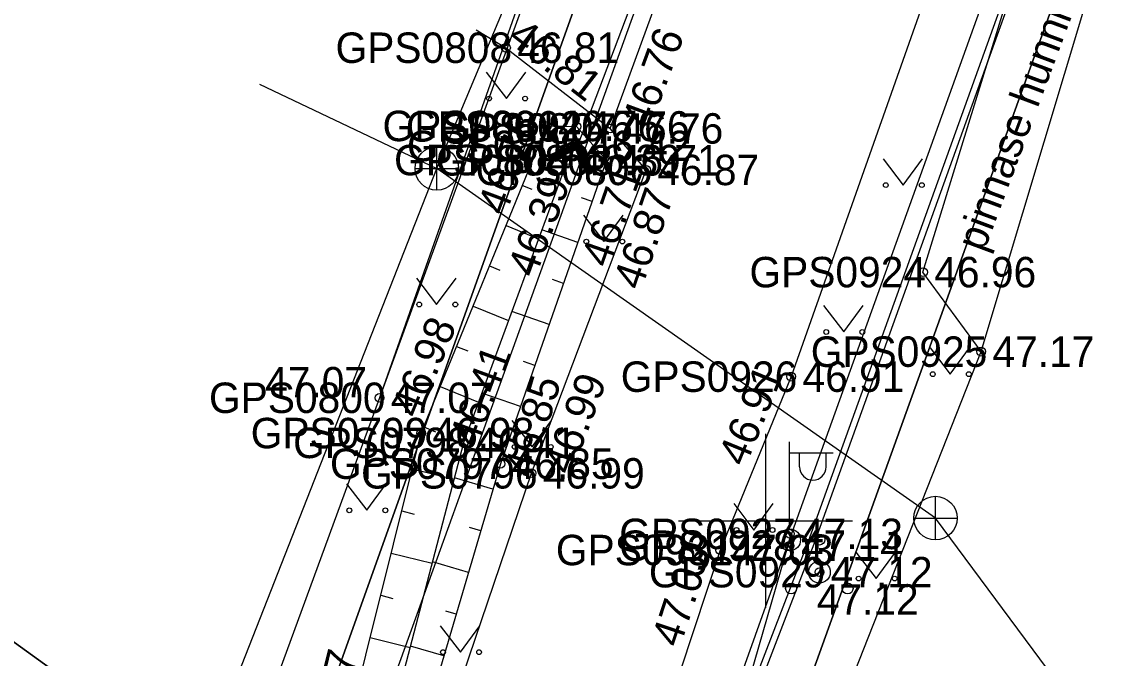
# Model space of a CAD drawing. Extents: x 551623 to 559850, y 6561220 to 6567135.
# Drawn here: x 557032.9 to 557058.11, y 6565396.84 to 6565411.48 of the extents above; entities that cross this region are included whole.
import ezdxf

# ---------------------------------------------------------------- set-up
doc = ezdxf.new("R2010")
doc.units = 0
for name, color, linetype in [('AED', 7, 'Continuous'), ('HALJASTUS', 7, 'Continuous'), ('KKAEV', 7, 'Continuous'), ('KORGUS-EH2000', 7, 'Continuous'), ('KPOHULIIN', 7, 'Continuous'), ('KTRASS', 7, 'Continuous'), ('MOOTKORG-EH2000', 7, 'Continuous'), ('MOOTMPUNKT', 7, 'Continuous'), ('MOOTNR', 7, 'Continuous'), ('MOOTPIIR', 7, 'Continuous'), ('MPKAABEL', 7, 'Continuous'), ('MPOHULIIN', 7, 'Continuous'), ('PIIR', 7, 'Continuous'), ('POST', 7, 'Continuous'), ('PUU', 7, 'Continuous'), ('RELJEEF', 7, 'Continuous'), ('TEE', 7, 'Continuous'), ('TRUUP', 7, 'Continuous'), ('VORK', 7, 'Continuous'), ('VTRASS', 7, 'Continuous')]:
    doc.layers.add(name, color=color, linetype=linetype)

msp = doc.modelspace()

# ---------------------------------------------------------------- linework, layer by layer
at = {"layer": 'AED'}
msp.add_lwpolyline([(557044.623, 6565412.437), (557041.121, 6565402.831), (557037.738, 6565393.584), (557037.46, 6565393.829)], dxfattribs=at)
at = {"layer": 'HALJASTUS'}
for p, q in [((557043.579, 6565410.32), (557044.042, 6565409.713)), ((557044.042, 6565409.713), (557044.488, 6565410.32)), ((557052.702, 6565408.33), (557053.165, 6565407.723)), ((557053.165, 6565407.723), (557053.611, 6565408.33)), ((557045.816, 6565407.029), (557046.28, 6565406.423)), ((557046.28, 6565406.423), (557046.725, 6565407.029)), ((557041.974, 6565405.584), (557042.437, 6565404.977)), ((557042.437, 6565404.977), (557042.883, 6565405.584)), ((557051.332, 6565404.951), (557051.796, 6565404.344)), ((557051.796, 6565404.344), (557052.241, 6565404.951)), ((557053.783, 6565403.981), (557054.246, 6565403.374)), ((557054.246, 6565403.374), (557054.692, 6565403.981)), ((557044.169, 6565402.309), (557044.632, 6565401.702)), ((557044.632, 6565401.702), (557045.078, 6565402.309)), ((557040.366, 6565400.85), (557040.829, 6565400.243)), ((557040.829, 6565400.243), (557041.275, 6565400.85)), ((557049.268, 6565400.397), (557049.732, 6565399.79)), ((557049.732, 6565399.79), (557050.177, 6565400.397)), ((557052.078, 6565399.281), (557052.542, 6565398.674)), ((557052.542, 6565398.674), (557052.987, 6565399.281)), ((557042.521, 6565397.588), (557042.984, 6565396.981)), ((557042.984, 6565396.981), (557043.43, 6565397.588))]:
    msp.add_line(p, q, dxfattribs=at)
msp.add_lwpolyline([(557054.958, 6565403.892), (557053.62, 6565405.721), (557055.703, 6565412.481), (557057.368, 6565411.903)], dxfattribs=at)
for centre in [(557043.641, 6565409.713), (557044.47, 6565409.713), (557052.764, 6565407.723), (557053.593, 6565407.723), (557045.879, 6565406.423), (557046.707, 6565406.423), (557042.036, 6565404.977), (557042.865, 6565404.977), (557051.395, 6565404.344), (557052.224, 6565404.344), (557053.845, 6565403.374), (557054.674, 6565403.374), (557044.231, 6565401.702), (557045.06, 6565401.702), (557040.428, 6565400.243), (557041.257, 6565400.243), (557049.331, 6565399.79), (557050.16, 6565399.79), (557052.141, 6565398.674), (557052.969, 6565398.674), (557042.583, 6565396.981), (557043.412, 6565396.981)]:
    msp.add_circle(centre, 0.055, dxfattribs=at)
at = {"layer": 'KKAEV'}
for p, q in [((557042.439, 6565407.603), (557042.439, 6565408.603)), ((557041.939, 6565408.103), (557042.939, 6565408.103)), ((557053.906, 6565399.565), (557053.906, 6565400.565)), ((557053.406, 6565400.065), (557054.406, 6565400.065))]:
    msp.add_line(p, q, dxfattribs=at)
for centre in [(557042.439, 6565408.103), (557053.906, 6565400.065)]:
    msp.add_circle(centre, 0.5, dxfattribs=at)
at = {"layer": 'KORGUS-EH2000'}
for centre in [(557044.031, 6565410.882), (557044.972, 6565409.083), (557046.425, 6565409.026), (557045.447, 6565408.299), (557046.341, 6565408.292), (557047.251, 6565408.071), (557054.958, 6565403.892), (557050.59, 6565403.317), (557041.121, 6565402.831), (557042.081, 6565402.02), (557043.056, 6565401.794), (557043.903, 6565401.315), (557044.619, 6565401.094), (557048.958, 6565399.33), (557051.237, 6565398.82)]:
    msp.add_circle(centre, 0.1, dxfattribs=at)
at = {"layer": 'KPOHULIIN'}
msp.add_lwpolyline([(557033.153, 6565351.076), (557050.554, 6565399.565), (557067.065, 6565445.505), (557084.207, 6565493.616), (557103.697, 6565548.895), (557103.697, 6565548.895), (557136.898, 6565642.401), (557153.703, 6565689.258)], dxfattribs=at)
at = {"layer": 'KTRASS'}
for points in [[(557026.803, 6565375.144), (557032.863, 6565383.722), (557042.439, 6565408.103), (557054.708, 6565437.366), (557065.159, 6565467.183), (557074.882, 6565496.793), (557085.218, 6565523.93), (557095.541, 6565553.264), (557105.806, 6565584.058), (557113.235, 6565607.969), (557122.948, 6565634.671), (557136.565, 6565667.041), (557148.593, 6565662.181)], [(557038.362, 6565410.04), (557042.439, 6565408.103)], [(557053.906, 6565400.065), (557042.439, 6565408.103)], [(557057.691, 6565394.957), (557053.906, 6565400.065)]]:
    msp.add_lwpolyline(points, dxfattribs=at)
at = {"layer": 'MOOTMPUNKT'}
for centre in [(557044.031, 6565410.882), (557044.972, 6565409.083), (557045.649, 6565409.072), (557046.425, 6565409.026), (557045.673, 6565408.624), (557045.447, 6565408.299), (557046.341, 6565408.292), (557047.251, 6565408.071), (557053.62, 6565405.721), (557054.958, 6565403.892), (557050.59, 6565403.317), (557041.121, 6565402.831), (557042.081, 6565402.02), (557043.056, 6565401.794), (557043.903, 6565401.315), (557044.619, 6565401.094), (557050.556, 6565399.701), (557048.958, 6565399.33), (557050.553, 6565399.429), (557051.237, 6565398.82)]:
    msp.add_circle(centre, 0.1, dxfattribs=at)
at = {"layer": 'MOOTPIIR'}
for points in [[(557043.61, 6565374.404), (557048.326, 6565387.095), (557054.958, 6565403.892), (557057.368, 6565411.903), (557059.124, 6565415.827), (557061.076, 6565421.817), (557066.752, 6565436.836), (557070.253, 6565448.143), (557075.528, 6565462.304), (557079.528, 6565474.038), (557080.455, 6565474.425), (557081.9, 6565473.857), (557083.68, 6565476.148), (557106.788, 6565458.587)], [(557055.674, 6565441.463), (557049.377, 6565425.485), (557046.583, 6565418.311), (557041.121, 6565402.831), (557037.738, 6565393.584), (557037.184, 6565391.063), (557035.648, 6565385.632), (557034.718, 6565383.704), (557029.506, 6565367.036)]]:
    msp.add_lwpolyline(points, dxfattribs=at)
at = {"layer": 'MPKAABEL'}
for points in [[(557041.614, 6565511.821), (557041.772, 6565511.886), (557042.818, 6565510.774), (557053.673, 6565501.545), (557060.475, 6565496.622), (557065.356, 6565493.311), (557071.711, 6565488.112), (557074.069, 6565485.535), (557079.835, 6565481.051), (557079.514, 6565479.177), (557067.572, 6565445.561), (557061.597, 6565429.033), (557050.98, 6565399.528), (557047.292, 6565389.968), (557045.893, 6565390.234), (557040.648, 6565392.251), (557039.149, 6565392.602)], [(557042.389, 6565375.131), (557047.328, 6565389.645), (557051.121, 6565399.476), (557061.738, 6565428.982), (557067.713, 6565445.51), (557079.656, 6565479.128), (557081.243, 6565479.739), (557093.369, 6565470.498), (557109.825, 6565457.596), (557112.764, 6565455.196), (557115.632, 6565452.599), (557121.691, 6565447.648), (557127.024, 6565443.31), (557128.298, 6565442.623), (557128.368, 6565442.376)]]:
    msp.add_lwpolyline(points, dxfattribs=at)
at = {"layer": 'MPOHULIIN'}
msp.add_lwpolyline([(557050.554, 6565399.565), (557067.065, 6565445.505), (557084.207, 6565493.616), (557103.697, 6565548.895), (557120.292, 6565595.621), (557120.292, 6565595.621), (557153.703, 6565689.258)], dxfattribs=at)
at = {"layer": 'PIIR'}
msp.add_lwpolyline([(557029.66, 6565367.15), (557038.82, 6565392.8), (557050.42, 6565425.29), (557071.98, 6565485.55), (557080.53, 6565479.22), (557059.31, 6565419.38), (557040.94, 6565368.35)], dxfattribs=at)
for points in [[(556988.06, 6565483.55), (557014.96, 6565458.42), (557050.42, 6565425.29), (557038.82, 6565392.8), (556973.69, 6565439.84)], [(556973.69, 6565439.84), (557038.82, 6565392.8), (557029.66, 6565367.15), (557023.11, 6565362.17), (557002.72, 6565358.37), (556964.1, 6565410.67)], [(557040.94, 6565368.35), (557059.31, 6565419.38), (557080.13, 6565401.49), (557099.01, 6565376.8), (557100.49, 6565372.98), (557059.82, 6565354.66), (557054.74, 6565358.24), (557046.62, 6565361.84), (557042.34, 6565364.29)]]:
    msp.add_lwpolyline(points, close=True, dxfattribs=at)
at = {"layer": 'POST'}
for p, q in [((557050.554, 6565399.815), (557050.554, 6565401.815)), ((557050.554, 6565401.565), (557051.554, 6565401.565)), ((557050.781, 6565401.245), (557050.781, 6565401.565)), ((557051.394, 6565401.245), (557051.394, 6565401.565)), ((557050.554, 6565399.565), (557050.554, 6565399.565))]:
    msp.add_line(p, q, dxfattribs=at)
msp.add_lwpolyline([(557050.554, 6565399.565), (557049.422, 6565395.659)], dxfattribs=at)
msp.add_circle((557050.554, 6565399.565), 0.25, dxfattribs=at)
msp.add_arc((557051.087, 6565401.245), 0.306, 180, 0, dxfattribs=at)
at = {"layer": 'PUU'}
for centre, radius in [((557051.237, 6565399.57), 0.125), ((557051.237, 6565398.82), 0.25), ((557050.587, 6565398.445), 0.125), ((557051.887, 6565398.445), 0.125)]:
    msp.add_circle(centre, radius, dxfattribs=at)
at = {"layer": 'RELJEEF'}
for p, q in [((557046.209, 6565408.441), (557045.447, 6565408.299)), ((557044.412, 6565407.715), (557044.625, 6565407.627)), ((557046.012, 6565407.348), (557045.768, 6565407.433)), ((557044.033, 6565406.79), (557044.779, 6565406.484)), ((557045.682, 6565406.404), (557044.856, 6565406.693)), ((557043.654, 6565405.864), (557043.888, 6565405.768)), ((557045.352, 6565405.46), (557045.1, 6565405.548)), ((557043.275, 6565404.939), (557044.089, 6565404.606)), ((557045.022, 6565404.516), (557044.166, 6565404.815)), ((557042.896, 6565404.013), (557043.151, 6565403.909)), ((557044.692, 6565403.572), (557044.431, 6565403.663)), ((557042.518, 6565403.088), (557043.398, 6565402.727)), ((557044.362, 6565402.628), (557043.476, 6565402.938)), ((557042.139, 6565402.162), (557042.413, 6565402.05)), ((557044.032, 6565401.684), (557043.762, 6565401.778)), ((557041.876, 6565401.199), (557042.837, 6565400.959)), ((557043.731, 6565400.731), (557042.846, 6565400.991)), ((557041.634, 6565400.228), (557041.919, 6565400.157)), ((557043.449, 6565399.771), (557043.192, 6565399.847)), ((557041.392, 6565399.258), (557042.332, 6565399.024)), ((557043.167, 6565398.812), (557042.34, 6565399.055)), ((557041.15, 6565398.288), (557041.429, 6565398.218)), ((557042.884, 6565397.853), (557042.645, 6565397.923)), ((557040.908, 6565397.318), (557041.826, 6565397.089)), ((557042.602, 6565396.893), (557041.834, 6565397.119))]:
    msp.add_line(p, q, dxfattribs=at)
for points in [[(557046.341, 6565408.292), (557043.903, 6565401.315), (557041.728, 6565393.923), (557040.826, 6565393.702), (557040.171, 6565394.362), (557042.081, 6565402.02), (557044.972, 6565409.083), (557045.649, 6565409.072), (557046.341, 6565408.292)], [(557045.447, 6565408.299), (557043.056, 6565401.794), (557041.125, 6565394.406)]]:
    msp.add_lwpolyline(points, dxfattribs=at)
at = {"layer": 'TEE'}
for points in [[(557037.039, 6565379.596), (557038.407, 6565383.621), (557037.783, 6565384.859), (557039.085, 6565388.93), (557040.187, 6565388.87), (557041.118, 6565390.14), (557042.169, 6565393.888), (557044.619, 6565401.094), (557047.251, 6565408.071), (557046.425, 6565409.026), (557049.36, 6565417.056), (557050.523, 6565417.028), (557053.381, 6565424.414), (557059.245, 6565440.391), (557062.786, 6565450.201), (557067.916, 6565464.787), (557072.487, 6565478.006), (557075.324, 6565486.609)], [(557062.679, 6565438.274), (557057.567, 6565423.262), (557057.245, 6565420.116), (557057.701, 6565417.582), (557056.589, 6565414.696), (557055.14, 6565416.218), (557050.59, 6565403.317), (557048.958, 6565399.33), (557045.276, 6565388.196), (557040.597, 6565375.018)], [(557043.346, 6565411.297), (557044.031, 6565410.882), (557046.425, 6565409.026)]]:
    msp.add_lwpolyline(points, dxfattribs=at)
at = {"layer": 'TRUUP'}
for p, q in [((557045.709, 6565408.718), (557044.999, 6565408.399)), ((557045.649, 6565408.506), (557045.657, 6565408.695)), ((557045.671, 6565408.455), (557045.683, 6565408.706)), ((557045.694, 6565408.404), (557045.708, 6565408.718)), ((557046.028, 6565408.009), (557045.709, 6565408.718)), ((557045.673, 6565408.624), (557045.029, 6565408.334)), ((557045.638, 6565408.53), (557045.058, 6565408.269)), ((557045.088, 6565408.283), (557045.095, 6565408.442)), ((557045.114, 6565408.294), (557045.121, 6565408.454)), ((557045.139, 6565408.306), (557045.146, 6565408.465)), ((557045.165, 6565408.317), (557045.172, 6565408.477)), ((557045.19, 6565408.329), (557045.197, 6565408.488)), ((557045.216, 6565408.34), (557045.223, 6565408.5)), ((557045.242, 6565408.352), (557045.249, 6565408.511)), ((557045.267, 6565408.363), (557045.274, 6565408.523)), ((557045.293, 6565408.375), (557045.3, 6565408.534)), ((557045.318, 6565408.386), (557045.325, 6565408.546)), ((557045.344, 6565408.398), (557045.351, 6565408.557)), ((557045.369, 6565408.409), (557045.376, 6565408.569)), ((557045.395, 6565408.421), (557045.402, 6565408.58)), ((557045.42, 6565408.432), (557045.427, 6565408.592)), ((557045.446, 6565408.444), (557045.453, 6565408.603)), ((557045.471, 6565408.455), (557045.478, 6565408.615)), ((557045.497, 6565408.467), (557045.504, 6565408.626)), ((557045.522, 6565408.478), (557045.529, 6565408.637)), ((557045.548, 6565408.49), (557045.555, 6565408.649)), ((557045.573, 6565408.501), (557045.58, 6565408.66)), ((557045.599, 6565408.513), (557045.606, 6565408.672)), ((557045.624, 6565408.524), (557045.631, 6565408.683)), ((557045.899, 6565407.95), (557045.638, 6565408.53)), ((557045.963, 6565407.979), (557045.673, 6565408.624)), ((557045.717, 6565408.354), (557045.731, 6565408.67)), ((557045.74, 6565408.303), (557045.754, 6565408.619)), ((557045.763, 6565408.252), (557045.777, 6565408.568)), ((557045.785, 6565408.202), (557045.799, 6565408.518)), ((557045.808, 6565408.151), (557045.822, 6565408.467)), ((557045.058, 6565408.269), (557044.999, 6565408.399)), ((557045.017, 6565408.36), (557045.019, 6565408.408)), ((557045.039, 6565408.31), (557045.044, 6565408.419)), ((557045.063, 6565408.271), (557045.07, 6565408.431)), ((557045.831, 6565408.1), (557045.845, 6565408.416)), ((557045.854, 6565408.05), (557045.868, 6565408.366)), ((557045.877, 6565407.999), (557045.891, 6565408.315)), ((557045.899, 6565407.951), (557045.913, 6565408.264)), ((557045.925, 6565407.962), (557045.936, 6565408.214)), ((557045.899, 6565407.95), (557046.028, 6565408.009)), ((557045.951, 6565407.974), (557045.959, 6565408.163)), ((557045.976, 6565407.985), (557045.982, 6565408.112)), ((557046.002, 6565407.996), (557046.004, 6565408.062))]:
    msp.add_line(p, q, dxfattribs=at)
msp.add_lwpolyline([(557049.196, 6565417.907), (557045.673, 6565408.624)], dxfattribs=at)
at = {"layer": 'VORK'}
for p, q in [((557050, 6565402), (557050, 6565398)), ((557048, 6565400), (557052, 6565400))]:
    msp.add_line(p, q, dxfattribs=at)
at = {"layer": 'VTRASS'}
msp.add_lwpolyline([(557145.322, 6565689.495), (557134.032, 6565659.135), (557130.382, 6565646.475), (557120.112, 6565618.925), (557118.572, 6565614.685), (557109.512, 6565589.115), (557108.482, 6565586.205), (557104.61, 6565573.91), (557101.828, 6565566.771), (557100.892, 6565564.715), (557100.207, 6565563.094), (557095.302, 6565548.745), (557082.162, 6565511.115), (557077.662, 6565498.385), (557074.832, 6565487.185), (557073.992, 6565486.035), (557070.902, 6565479.045), (557049.552, 6565418.835), (557036.81, 6565383.508), (557036.652, 6565383.055), (557029.612, 6565366.205)], dxfattribs=at)

# ---------------------------------------------------------------- texts
at = {"layer": 'HALJASTUS'}
msp.add_text('pinnase hunnik', height=0.7, rotation=69.5967, dxfattribs=at).set_placement((557055.02, 6565406.157))
at = {"layer": 'KORGUS-EH2000'}
for s, rotation, p in [(' 46.81', 322.1993, (557043.823, 6565411.208)), (' 46.76', 69.9168, (557047.246, 6565408.725)), (' 46.76', 69.4045, (557043.919, 6565406.748)), (' 46.71', 70.7367, (557046.315, 6565405.549)), (' 46.39', 69.8166, (557044.615, 6565405.32)), (' 46.87', 70.9506, (557047.054, 6565405.034)), (' 46.98', 67.7416, (557041.919, 6565402.087)), (' 46.41', 69.8166, (557043.272, 6565401.424)), (' 46.91', 67.744, (557049.438, 6565400.979)), (' 46.85', 73.6023, (557044.571, 6565400.712)), (' 46.99', 69.33, (557045.438, 6565400.785)), (' 47.03', 71.6981, (557047.946, 6565396.815)), (' 47.07', 76, (557040.002, 6565394.404))]:
    msp.add_text(s, height=0.7, rotation=rotation, dxfattribs=at).set_placement(p)
for s, p in [(' 47.17', (557054.958, 6565403.542)), (' 47.07', (557038.233, 6565402.839)), (' 47.12', (557050.917, 6565397.843))]:
    msp.add_text(s, height=0.7, dxfattribs=at).set_placement(p)
at = {"layer": 'MOOTKORG-EH2000'}
for s, p in [(' 46.81', (557044.031, 6565410.532)), (' 46.76', (557044.972, 6565408.733)), (' 46.76', (557045.649, 6565408.722)), (' 46.76', (557046.425, 6565408.676)), (' 46.42', (557045.673, 6565408.274)), (' 46.39', (557045.447, 6565407.949)), (' 46.71', (557046.341, 6565407.942)), (' 46.87', (557047.251, 6565407.721)), (' 46.96', (557053.62, 6565405.371)), (' 47.17', (557054.958, 6565403.542)), (' 46.91', (557050.59, 6565402.967)), (' 47.07', (557041.121, 6565402.481)), (' 46.98', (557042.081, 6565401.67)), (' 46.41', (557043.056, 6565401.444)), (' 46.85', (557043.903, 6565400.965)), (' 46.99', (557044.619, 6565400.744)), (' 47.13', (557050.556, 6565399.351)), (' 47.03', (557048.958, 6565398.98)), (' 47.14', (557050.553, 6565399.079)), (' 47.12', (557051.237, 6565398.47))]:
    msp.add_text(s, height=0.7, dxfattribs=at).set_placement(p)
at = {"layer": 'MOOTNR'}
for s, p in [('GPS0808 ', (557040.112, 6565410.532)), ('GPS0801 ', (557041.192, 6565408.733)), ('GPS0802 ', (557041.73, 6565408.722)), ('GPS0807 ', (557042.505, 6565408.676)), ('GPS0805 ', (557041.754, 6565408.274)), ('GPS0804 ', (557041.457, 6565407.949)), ('GPS0803 ', (557042.422, 6565407.942)), ('GPS0806 ', (557043.332, 6565407.721)), ('GPS0924 ', (557049.63, 6565405.371)), ('GPS0925 ', (557051.039, 6565403.542)), ('GPS0926 ', (557046.67, 6565402.967)), ('GPS0800 ', (557037.202, 6565402.481)), ('GPS0799 ', (557038.161, 6565401.67)), ('GPS0798 ', (557039.136, 6565401.444)), ('GPS0797 ', (557039.983, 6565400.965)), ('GPS0796 ', (557040.699, 6565400.744)), ('GPS0927 ', (557046.636, 6565399.351)), ('GPS0931 ', (557045.178, 6565398.98)), ('GPS0928 ', (557046.633, 6565399.079)), ('GPS0929 ', (557047.317, 6565398.47))]:
    msp.add_text(s, height=0.7, dxfattribs=at).set_placement(p)

doc.saveas('drawing.dxf')
